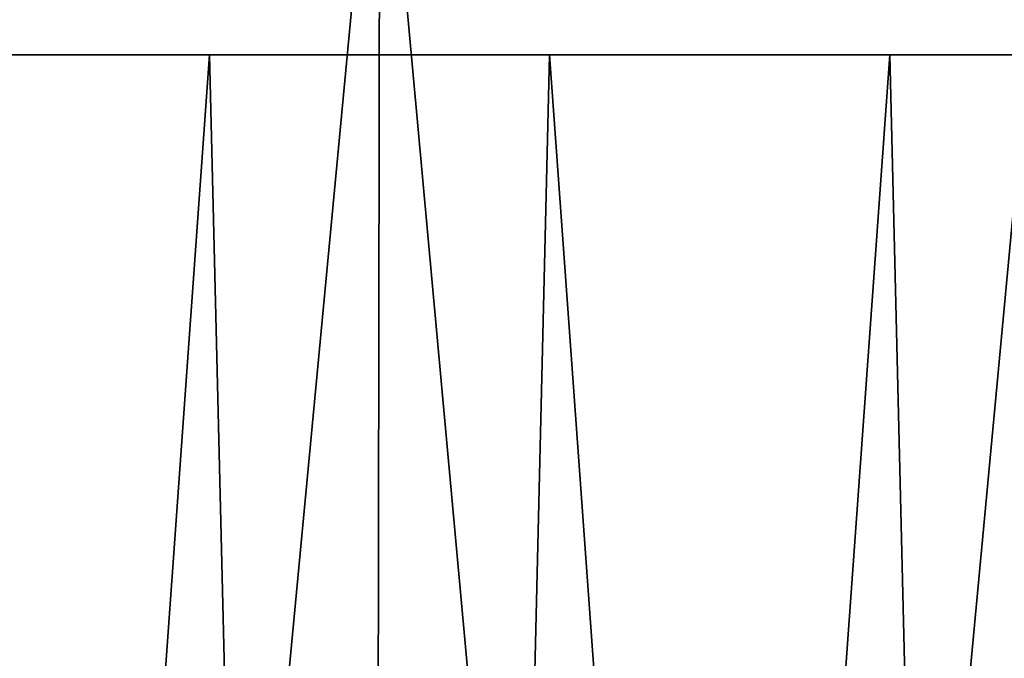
# Model space of a CAD drawing. Header units: millimetres. Extents: x -168 to 168, y -59 to 34.
# Tile 343 of 494: x -10.37 to -2.98, y 24.76 to 29.55. Entities that reach past the tile are written whole.
import ezdxf

# ---------------------------------------------------------------- set-up
doc = ezdxf.new("R2010")
doc.units = ezdxf.units.MM
doc.header["$LTSCALE"] = 33.374815
for name, color, linetype in [('33', 7, 'CONTINUOUS'), ('34', 7, 'CONTINUOUS'), ('37', 7, 'CONTINUOUS'), ('38', 7, 'CONTINUOUS')]:
    doc.layers.add(name, color=color, linetype=linetype)

msp = doc.modelspace()

# ---------------------------------------------------------------- linework, layer by layer
at = {"layer": '33', "color": 3, "linetype": 'Continuous'}
for points in [[(-12.9198, -23.643, 167.4577), (-7.7568, -23.643, 167.7761), (-12.7706, 31.8789, 165.5245), (-12.9198, -23.643, 167.4577)], [(-12.7706, 31.8789, 165.5245), (-7.7568, -23.643, 167.7761), (-7.6672, 31.8789, 165.8393), (-12.7706, 31.8789, 165.5245)], [(-7.7568, -23.643, 167.7761), (-2.5864, -23.643, 167.9354), (-7.6672, 31.8789, 165.8393), (-7.7568, -23.643, 167.7761)], [(-7.6672, 31.8789, 165.8393), (-2.5864, -23.643, 167.9354), (-2.5565, 31.8789, 165.9968), (-7.6672, 31.8789, 165.8393)]]:
    msp.add_3dface(points, dxfattribs=at)
at = {"layer": '34', "color": 3, "linetype": 'Continuous'}
for points in [[(-7.6672, 31.8789, -165.8393), (-12.9198, -23.643, -167.4577), (-12.7706, 31.8789, -165.5245), (-7.6672, 31.8789, -165.8393)], [(-7.7568, -23.643, -167.7761), (-12.9198, -23.643, -167.4577), (-7.6672, 31.8789, -165.8393), (-7.7568, -23.643, -167.7761)], [(-2.5565, 31.8789, -165.9968), (-7.7568, -23.643, -167.7761), (-7.6672, 31.8789, -165.8393), (-2.5565, 31.8789, -165.9968)], [(-2.5864, -23.643, -167.9354), (-7.7568, -23.643, -167.7761), (-2.5565, 31.8789, -165.9968), (-2.5864, -23.643, -167.9354)]]:
    msp.add_3dface(points, dxfattribs=at)
at = {"layer": '37', "color": 7, "linetype": 'Continuous', "true_color": 0xf5f5f5}
for points in [[(-12.7563, -23.85, -165.3384), (-7.6586, -23.85, -165.6528), (-11.499, 29.2893, -164.0357), (-12.7563, -23.85, -165.3384)], [(-11.499, 29.2893, -164.0357), (-7.6586, -23.85, -165.6528), (-6.3919, 29.2893, -164.314), (-11.499, 29.2893, -164.0357)], [(-7.6586, -23.85, -165.6528), (-2.5537, -23.85, -165.8101), (-6.3919, 29.2893, -164.314), (-7.6586, -23.85, -165.6528)], [(-6.3919, 29.2893, -164.314), (-2.5537, -23.85, -165.8101), (-1.2787, 29.2893, -164.4333), (-6.3919, 29.2893, -164.314)]]:
    msp.add_3dface(points, dxfattribs=at)
at = {"layer": '38', "color": 7, "linetype": 'Continuous', "true_color": 0xf5f5f5}
for points in [[(-8.9465, 29.2893, 164.1947), (-12.7562, -23.85, 165.3384), (-14.0486, 29.2893, 163.837), (-8.9465, 29.2893, 164.1947)], [(-7.6586, -23.85, 165.6528), (-12.7562, -23.85, 165.3384), (-8.9465, 29.2893, 164.1947), (-7.6586, -23.85, 165.6528)], [(-3.8358, 29.2893, 164.3935), (-7.6586, -23.85, 165.6528), (-8.9465, 29.2893, 164.1947), (-3.8358, 29.2893, 164.3935)], [(-2.5537, -23.85, 165.8101), (-7.6586, -23.85, 165.6528), (-3.8358, 29.2893, 164.3935), (-2.5537, -23.85, 165.8101)], [(1.2787, 29.2893, 164.4333), (-2.5537, -23.85, 165.8101), (-3.8358, 29.2893, 164.3935), (1.2787, 29.2893, 164.4333)]]:
    msp.add_3dface(points, dxfattribs=at)

doc.saveas('drawing.dxf')
